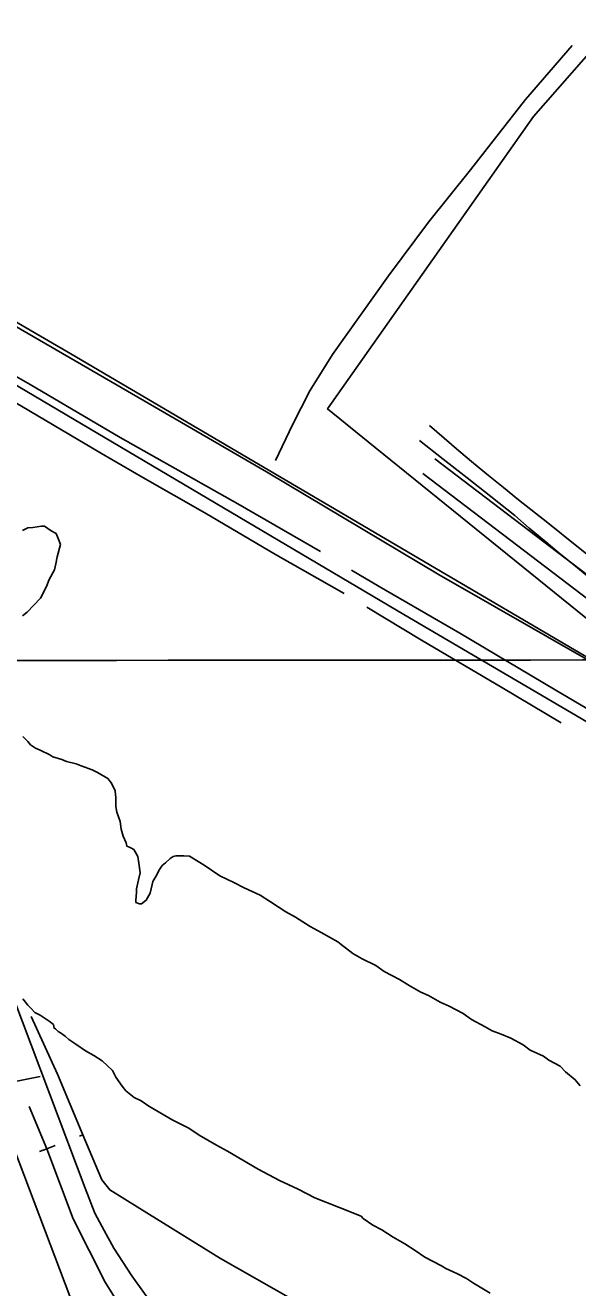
# Model space of a CAD drawing. Extents: x 3297753 to 3335611, y 652252 to 677623.
# Drawn here: x 3307476 to 3308352, y 659670 to 661672 of the extents above; entities that cross this region are included whole.
import ezdxf

# ---------------------------------------------------------------- set-up
doc = ezdxf.new("R2010")
doc.units = 0
for name, color, linetype in [('V-GRID-MAJR', 7, 'Continuous'), ('V-RAIL-TRAK', 7, 'Continuous'), ('V-ROAD-CNTR', 7, 'Continuous'), ('V-SITE-OTLN', 7, 'Continuous'), ('V-SITE-VEGE', 7, 'Continuous'), ('V-TOPO-SHOR', 7, 'Continuous')]:
    doc.layers.add(name, color=color, linetype=linetype)

msp = doc.modelspace()

# ---------------------------------------------------------------- linework, layer by layer
at = {"layer": 'V-GRID-MAJR'}
msp.add_spline([(3301868.458, 660661.303), (3307127.238, 660664.745), (3312386.018, 660668.952), (3317644.7970000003, 660673.924), (3322903.575, 660679.66), (3328162.353, 660686.162), (3333421.129, 660693.428), (3333421.13, 660693.428)], degree=3, dxfattribs=at)
at = {"layer": 'V-RAIL-TRAK'}
for points in [[(3307021.807, 661782.4230000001), (3307031.819, 661652.254), (3307071.872, 661552.125), (3307138.625, 661435.307), (3307222.066, 661351.865), (3307298.8310000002, 661291.787), (3307374.159, 661244.5380000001), (3307611.534, 661107.121), (3307858.454, 660964.132), (3308132.562, 660800.47), (3308392.146, 660652.002)], [(3308688.074, 660576.9230000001), (3308673.947, 660587.687), (3308659.93, 660598.601), (3308646.024, 660609.656), (3308632.233, 660620.8520000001), (3308618.556, 660632.192), (3308604.999, 660643.669), (3308591.562, 660655.283), (3308443.864, 660772.738), (3308397.448, 660809.424), (3308351.09, 660846.181), (3308304.789, 660883.017), (3308258.549, 660919.924), (3308234.602, 660939.081), (3308210.802, 660958.4180000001), (3308187.149, 660977.935), (3308163.647, 660997.633), (3308140.295, 661017.511), (3308117.095, 661037.5650000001)], [(3308369.9560000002, 660797.255), (3308346.099, 660816.373), (3308322.397, 660835.681), (3308298.8510000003, 660855.178), (3308275.461, 660874.866), (3308252.231, 660894.738), (3308214.619, 660924.7220000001), (3308176.873, 660954.535), (3308138.989, 660984.178), (3308100.974, 661013.6460000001)]]:
    msp.add_lwpolyline(points, dxfattribs=at)
at = {"layer": 'V-ROAD-CNTR'}
for points in [[(3306227.0715085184, 663288.9883952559), (3306612.1077384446, 662306.8313595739), (3306968.711025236, 661395.6761818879), (3307427.762107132, 660205.5485621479), (3307570.6798212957, 659827.8453175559), (3307586.129790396, 659788.0763970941), (3307600.86776092, 659760.6094520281), (3307616.249730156, 659732.5455081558), (3307644.545673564, 659689.0265951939), (3307707.646547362, 659601.114771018), (3307736.1284903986, 659542.7818876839), (3307738.5244856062, 659522.1979288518), (3307743.9224748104, 659478.18901687), (3307751.22246021, 659416.8141396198), (3307755.315452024, 659380.975211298), (3307766.310430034, 659337.1772988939), (3307790.6713813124, 659262.6234480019), (3308054.2138542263, 658579.731813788), (3308312.5093376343, 657910.46715232), (3308418.3351259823, 657640.25269275)], [(3306168.747625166, 663220.3085326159), (3306651.1436603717, 661985.4850022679), (3307165.97363071, 660660.588652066), (3307579.180804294, 659569.7348337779), (3307917.9691267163, 658724.6635239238), (3308252.9244568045, 657842.58228809), (3308331.837298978, 657640.164692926)], [(3307039.572883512, 661672.848627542), (3307049.001864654, 661634.2217047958), (3307062.3908378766, 661593.00478723), (3307076.7948090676, 661554.5658641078), (3307091.6727793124, 661523.368926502), (3307109.2187442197, 661490.7779916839), (3307126.466709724, 661462.7840476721), (3307157.329647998, 661423.8461255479), (3307191.946578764, 661384.427204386), (3307223.5505155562, 661352.243268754), (3307273.934414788, 661314.1663449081), (3307328.1993062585, 661278.852415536), (3307547.7418671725, 661151.014671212), (3308143.31167603, 660801.4883702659), (3308599.301764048, 660533.4989062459)], [(3306854.3462539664, 661270.93543137), (3306967.4810276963, 661312.807347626), (3307019.6149234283, 661320.754331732), (3307045.3138720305, 661319.6073340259), (3307065.5038316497, 661319.248334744), (3307083.6147954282, 661314.5773440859), (3307106.1957502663, 661306.9603593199), (3307128.0687065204, 661298.3213765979), (3308076.588809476, 660737.9424973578), (3308953.6330553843, 660223.4355263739), (3308963.8310349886, 660210.619552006), (3308969.31502402, 660200.6135720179), (3308973.539015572, 660187.6955978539), (3308975.11001243, 660169.19763485), (3308971.6110194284, 660152.9996672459), (3308962.9340367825, 660138.7226957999), (3308359.379243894, 659357.5492581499)], [(3308676.1806102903, 660594.16178492), (3308621.423719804, 660630.5157122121), (3308591.643779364, 660647.868677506), (3308526.8689089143, 660683.6276059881), (3308490.376981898, 660706.098561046), (3308447.3090680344, 660740.0714930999), (3308125.323712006, 660984.804003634)], [(3308657.189648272, 660570.759831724), (3308602.432757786, 660607.113759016), (3308572.652817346, 660624.46672431), (3308507.877946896, 660660.225652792), (3308471.3860198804, 660682.6966078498), (3308428.318106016, 660716.6695399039), (3308106.332749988, 660961.402050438)], [(3307351.547259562, 659975.3090226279), (3307499.4669637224, 660005.24796275)]]:
    msp.add_lwpolyline(points, dxfattribs=at)
at = {"layer": 'V-SITE-OTLN'}
msp.add_lwpolyline([(3310485.677, 659437.6), (3310168.063, 659673.204), (3310122.69, 659702.4), (3309893.072, 659850.159), (3309647.525, 660044.346), (3309485.8540000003, 659895.117), (3309036.482, 660254.783), (3308662.453, 660464.172), (3308627.881, 660502.808), (3308572.255, 660564.969), (3308019.49, 661011.414), (3307955.258, 661063.96), (3308281.884, 661527.785), (3308422.878, 661688.051)], dxfattribs=at)
at = {"layer": 'V-SITE-VEGE'}
for points in [[(3307471.15, 660870.927), (3307479.7970000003, 660875.419), (3307487.419, 660875.535), (3307501.542, 660877.932), (3307505.903, 660877.9990000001), (3307516.911, 660870.542), (3307524.6010000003, 660866.303), (3307529.129, 660855.479), (3307531.404, 660848.9770000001), (3307526.262, 660829.29), (3307524.251, 660818.366), (3307522.223, 660808.529), (3307513.744, 660793.1460000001), (3307509.554, 660782.186), (3307500.037, 660763.522), (3307478.591, 660741.404), (3307471.0500000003, 660735.841)], [(3307471.824, 660544.118), (3307479.563, 660536.612), (3307484.003, 660531.234), (3307491.7120000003, 660525.905), (3307499.386, 660522.755), (3307514.752, 660515.366), (3307519.159, 660512.165), (3307533.3850000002, 660508.0260000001), (3307541.059, 660504.876), (3307556.374, 660500.754), (3307564.049, 660497.604), (3307581.574, 660491.339), (3307590.3540000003, 660487.116), (3307606.842, 660477.564), (3307612.407, 660470.023), (3307618.037, 660458.128), (3307619.292, 660447.254)], [(3307619.292, 660447.254), (3307619.511, 660433.094), (3307620.734, 660424.398), (3307626.415, 660409.235), (3307627.6890000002, 660397.27), (3307631.124, 660386.428), (3307635.645, 660375.604), (3307636.821, 660370.175), (3307642.299, 660368.082), (3307647.796, 660364.897), (3307654.497, 660354.106), (3307655.755, 660343.232), (3307658.167, 660328.017), (3307655.069, 660317.077), (3307652.017, 660302.868), (3307652.103, 660297.422), (3307651.214, 660284.331), (3307651.2660000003, 660281.067), (3307656.744, 660278.971), (3307660.0130000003, 660279.023), (3307667.551, 660284.585), (3307673.919, 660295.579), (3307676.968, 660309.7880000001), (3307677.99, 660314.16), (3307684.357, 660325.152), (3307687.525, 660331.736), (3307692.852, 660339.4450000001), (3307698.232, 660343.887), (3307705.757, 660350.539), (3307710.062, 660353.875), (3307714.401, 660355.028), (3307727.472, 660355.231), (3307736.2, 660354.274), (3307759.291, 660340.469), (3307784.609, 660323.425), (3307806.559, 660312.872), (3307823.031, 660304.41), (3307848.265, 660292.814), (3307864.77, 660282.175), (3307888.983, 660266.206), (3307904.366, 660257.728), (3307927.469, 660242.832), (3307945.049, 660233.297), (3307971.423, 660218.451), (3307976.937, 660214.179), (3307995.6720000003, 660200.306), (3308009.963, 660191.811), (3308031.913, 660181.253), (3308045.133, 660171.652), (3308069.295, 660158.953), (3308084.694, 660149.384), (3308103.378, 660138.78), (3308115.443, 660133.5160000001), (3308134.125, 660122.912)], [(3307908.824, 659826.394), (3307879.202, 659840.099), (3307845.1520000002, 659858.095), (3307796.776, 659886.763), (3307779.2, 659896.299), (3307751.72, 659912.218), (3307735.215, 659922.857), (3307709.963, 659935.54), (3307671.49, 659957.829), (3307659.378, 659966.355), (3307648.4020000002, 659971.632), (3307635.164, 659982.3250000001), (3307629.602, 659989.8640000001), (3307619.5810000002, 660003.872), (3307613.965, 660014.679), (3307597.395, 660029.677), (3307584.1920000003, 660038.188), (3307571.004, 660045.61), (3307555.589, 660056.268), (3307544.5810000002, 660063.725), (3307539.052, 660069.086), (3307531.345, 660074.4130000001), (3307528.044, 660076.541), (3307523.62, 660080.832), (3307521.424, 660081.886), (3307520.251, 660087.316), (3307513.632, 660092.661), (3307499.322, 660102.245), (3307490.543, 660106.468), (3307483.889, 660113.991), (3307479.467, 660118.281), (3307471.6950000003, 660127.966)], [(3308134.125, 660122.912), (3308148.3850000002, 660116.594), (3308170.352, 660104.949), (3308183.572, 660095.348), (3308205.538, 660083.703), (3308216.5300000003, 660077.336), (3308230.774, 660072.107), (3308246.122, 660065.805), (3308265.895, 660055.2170000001), (3308276.919, 660046.6730000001), (3308297.7660000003, 660037.189), (3308306.578, 660030.787), (3308324.156, 660021.253), (3308333.004, 660012.674), (3308348.452, 659999.839), (3308356.2260000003, 659990.154)], [(3308213.132, 659661.133), (3308186.742, 659677.064), (3308175.734, 659684.523), (3308161.457, 659691.929), (3308154.873, 659695.0970000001), (3308142.808, 659700.354), (3308136.205, 659704.6140000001), (3308109.848, 659718.37), (3308094.432, 659729.0260000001), (3308077.927, 659739.666), (3308059.2460000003, 659750.272), (3308041.6350000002, 659761.985), (3308027.358, 659769.392), (3308011.943, 659780.0480000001), (3308008.625, 659783.265), (3307972.447, 659797.958), (3307935.184, 659812.638), (3307908.824, 659826.394)]]:
    msp.add_lwpolyline(points, dxfattribs=at)
at = {"layer": 'V-TOPO-SHOR'}
for p, q in [((3307481.699, 659957.366), (3307509.755, 659890.284)), ((3307509.755, 659890.284), (3307498.223, 659886.042)), ((3307522.999, 659895.426), (3307509.755, 659890.284))]:
    msp.add_line(p, q, dxfattribs=at)
for points in [[(3308343.572, 661640.199), (3308269.184, 661554.859), (3308182.179, 661443.081), (3308115.682, 661360.127), (3308051.865, 661274.949), (3307962.983, 661149.931), (3307927.242, 661092.7440000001), (3307899.569, 661038.517), (3307872.878, 660982.0380000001)], [(3307981.522, 660770.872), (3307872.482, 660832.88), (3307760.301, 660898.942), (3307662.376, 660955.246), (3307596.324, 660993.263), (3307469.532, 661068.322), (3307354.711, 661134.304)], [(3307944.326, 660837.781), (3307812.988, 660913.456), (3307626.413, 661018.795), (3307483.504, 661102.804), (3307450.111, 661121.424)], [(3308443.774, 660543.35), (3308316.2290000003, 660618.387), (3308165.217, 660708.189), (3308036.951, 660782.073), (3307993.529, 660807.937)], [(3308326.198, 660565.755), (3308232.056, 660621.794), (3308104.1210000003, 660697.196), (3308017.645, 660749.3150000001)], [(3307484.954, 660100.1140000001), (3307526.944, 660008.9180000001), (3307567.1580000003, 659912.574)], [(3308214.91, 659505.243), (3308142.927, 659539.684), (3308025.531, 659590.8740000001), (3307931.113, 659631.056), (3307896.864, 659653.045), (3307785.528, 659716.116), (3307657.469, 659795.664), (3307609.787, 659825.174), (3307597.225, 659841.402), (3307567.1580000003, 659912.574), (3307561.578, 659910.407)], [(3307649.338, 659603.15), (3307602.535, 659678.725), (3307551.579, 659779.46), (3307509.755, 659890.284)]]:
    msp.add_lwpolyline(points, dxfattribs=at)

doc.saveas('drawing.dxf')
